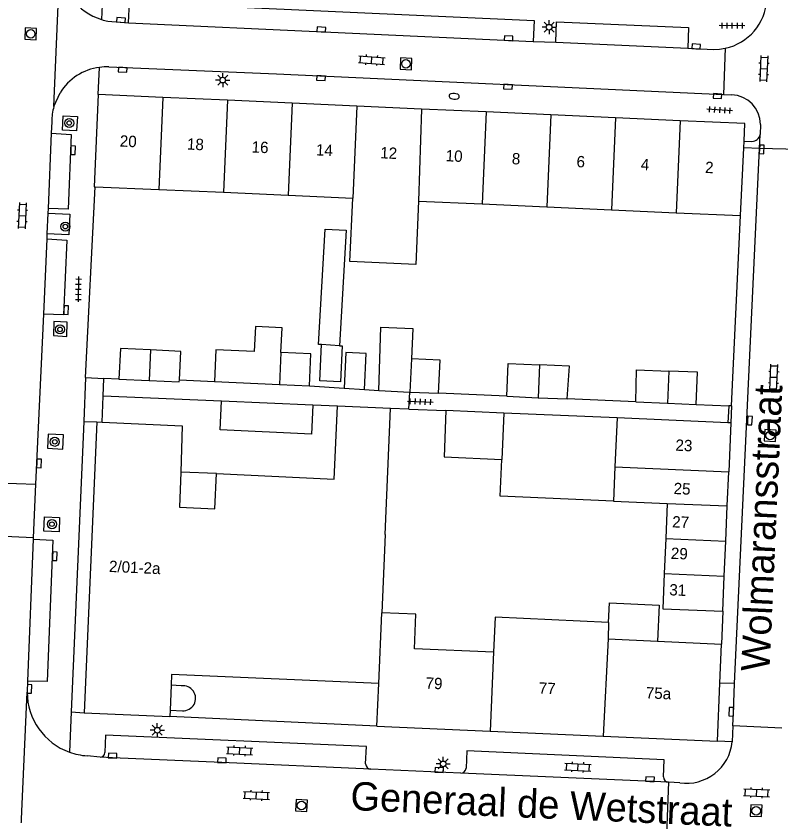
# Model space of a CAD drawing. Extents: x 132994 to 136000, y 393499 to 395512.
# Drawn here: x 133403.2 to 133470.5, y 395264.3 to 395334.7 of the extents above; entities that cross this region are included whole.
import ezdxf

# ---------------------------------------------------------------- set-up
doc = ezdxf.new("R2010")
doc.units = 0
for name, color, linetype in [('gg-afsc-erfafscheiding', 7, 'Continuous'), ('gg-afsc-hekwerk', 7, 'Continuous'), ('gg-afsc-muur', 7, 'Continuous'), ('gg-anno-huisnummerreeks BGT', 7, 'Continuous'), ('gg-anno-openbare ruimte label', 7, 'Continuous'), ('gg-bbg-bijgebouw', 7, 'Continuous'), ('gg-bbg-gedigitaliseerde bebouwing', 7, 'Continuous'), ('gg-bbg-gedigitaliseerde bijgebouw', 7, 'Continuous'), ('gg-bbg-hoofdgebouw', 7, 'Continuous'), ('gg-bbg-luifel en loopbrug', 7, 'Continuous'), ('gg-bbg-tussenscheiding', 7, 'Continuous'), ('gg-knt-trap', 7, 'Continuous'), ('gg-knt-verharding', 7, 'Continuous'), ('gg-knt-verharding nz', 7, 'Continuous'), ('gt-grn-weggrens', 7, 'Continuous'), ('gt-symb-boom', 7, 'Continuous'), ('gt-symb-brandkraan', 7, 'Continuous'), ('gt-symb-klinker verharding', 7, 'Continuous'), ('gt-symb-kolk', 7, 'Continuous'), ('gt-symb-lichtmast', 7, 'Continuous'), ('gt-symb-rioolschacht', 7, 'Continuous'), ('gt-symb-tegel verharding', 7, 'Continuous')]:
    doc.layers.add(name, color=color, linetype=linetype)

# ---------------------------------------------------------------- blocks, each defined once
blk = doc.blocks.new('gt0-TEG1')
at = {"layer": 'gt-symb-tegel verharding'}
for p, q in [((-1.125, 0), (1.125, 0)), ((-0.9, -0.25), (-0.9, 0.25)), ((-0.45, -0.25), (-0.45, 0.25)), ((0, -0.25), (0, 0.25)), ((0.45, -0.25), (0.45, 0.25)), ((0.9, -0.25), (0.9, 0.25))]:
    blk.add_line(p, q, dxfattribs=at)
blk = doc.blocks.new('gt0-BR')
at = {"layer": 'gt-symb-brandkraan'}
for centre, radius, start, end in [((-0.244, 0), 0.206, 107.56694, 252.43307), ((0.599, -2.664), 3, 106.89205, 107.56694), ((0, -0.691), 0.938, 73.10799, 106.89205), ((-0.599, -2.664), 3, 72.43309, 73.10799), ((0.244, 0), 0.206, 287.56695, 72.43309), ((0.599, 2.664), 3, 252.43307, 253.10797), ((0, 0.691), 0.938, 253.10797, 286.89206), ((-0.599, 2.664), 3, 286.89206, 287.56695)]:
    blk.add_arc(centre, radius, start, end, dxfattribs=at)
blk = doc.blocks.new('gt0-KOLK')
at = {"layer": 'gt-symb-kolk'}
blk.add_lwpolyline([(0, 0), (0.375, 0), (0.375, 0.4), (-0.375, 0.4), (-0.375, 0), (0, 0)], dxfattribs=at)
blk = doc.blocks.new('gt0-RS')
at = {"layer": 'gt-symb-rioolschacht'}
blk.add_lwpolyline([(-0.5, -0.5), (0.5, -0.5), (0.5, 0.5), (-0.5, 0.5)], close=True, dxfattribs=at)
blk.add_circle((0, 0), 0.375, dxfattribs=at)
blk = doc.blocks.new('gt0-LMAST')
at = {"layer": 'gt-symb-lichtmast'}
for p, q in [((-0.182, 0.173), (-0.447, 0.438)), ((-0.005, 0.246), (-0.005, 0.621)), ((0.172, 0.173), (0.437, 0.438)), ((-0.255, -0.004), (-0.63, -0.004)), ((-0.182, -0.181), (-0.447, -0.446)), ((-0.005, -0.254), (-0.005, -0.629)), ((0.437, -0.446), (0.172, -0.181)), ((0.245, -0.004), (0.62, -0.004))]:
    blk.add_line(p, q, dxfattribs=at)
blk.add_circle((-0.005, -0.004), 0.25, dxfattribs=at)
blk = doc.blocks.new('gt0-BOOM')
at = {"layer": 'gt-symb-boom'}
for radius in [0.4, 0.2]:
    blk.add_circle((0, 0), radius, dxfattribs=at)
blk = doc.blocks.new('gt0-KL1')
at = {"layer": 'gt-symb-klinker verharding'}
for p, q in [((-1.15, 0.3), (1.15, 0.3)), ((-1, -0.3), (-1, 0.3)), ((-0.5, 0.3), (-0.5, 0.45)), ((0, -0.3), (0, 0.3)), ((0.5, 0.3), (0.5, 0.45)), ((1, -0.3), (1, 0.3)), ((-1.15, -0.3), (1.15, -0.3)), ((-0.5, -0.45), (-0.5, -0.3)), ((0.5, -0.45), (0.5, -0.3))]:
    blk.add_line(p, q, dxfattribs=at)

msp = doc.modelspace()

# ---------------------------------------------------------------- linework, layer by layer
at = {"layer": 'gg-afsc-erfafscheiding'}
for p, q in [((133417.597, 395302.647), (133420.687, 395302.501)), ((133429.055, 395302.105), (133432.108, 395301.897)), ((133433.896, 395301.776), (133435.17, 395301.689)), ((133446.438, 395301.188), (133440.412, 395301.456)), ((133421.31, 395300.76), (133410.884, 395301.204)), ((133457.78, 395300.7), (133451.749, 395300.958)), ((133431.523, 395300.325), (133429.356, 395300.417)), ((133437.801, 395300.061), (133436.204, 395300.109))]:
    msp.add_line(p, q, dxfattribs=at)
at = {"layer": 'gg-afsc-hekwerk'}
for p, q in [((133410.884, 395301.204), (133410.948, 395302.769)), ((133437.801, 395300.061), (133437.881, 395301.567)), ((133410.79, 395298.909), (133410.884, 395301.204)), ((133465.971, 395300.36), (133465.88, 395298.862))]:
    msp.add_line(p, q, dxfattribs=at)
at = {"layer": 'gg-afsc-muur'}
for p, q in [((133409.322, 395302.851), (133410.192, 395319.645)), ((133466.2, 395300.349), (133467.01, 395317.11)), ((133409.322, 395302.851), (133410.948, 395302.769)), ((133412.284, 395302.702), (133410.948, 395302.769)), ((133437.801, 395300.061), (133441.074, 395299.926)), ((133463.092, 395300.473), (133465.971, 395300.36)), ((133466.2, 395300.349), (133465.971, 395300.36)), ((133409.181, 395298.981), (133408.07, 395273.39)), ((133409.181, 395298.981), (133410.33, 395298.93)), ((133465.44, 395282.25), (133465.33, 395279.35)), ((133408.07, 395273.39), (133409.21, 395273.31))]:
    msp.add_line(p, q, dxfattribs=at)
at = {"layer": 'gg-bbg-bijgebouw'}
for p, q in [((133463.092, 395300.473), (133463.225, 395303.303)), ((133412.284, 395302.702), (133414.936, 395302.577)), ((133435.17, 395301.689), (133437.881, 395301.567)), ((133437.881, 395301.567), (133440.412, 395301.456)), ((133446.438, 395301.188), (133449.19, 395301.069)), ((133449.19, 395301.069), (133451.749, 395300.958)), ((133457.78, 395300.7), (133460.582, 395300.58)), ((133446.17, 395299.708), (133441.074, 395299.926)), ((133460.582, 395300.58), (133463.092, 395300.473)), ((133456.144, 395299.28), (133446.17, 395299.708)), ((133465.88, 395298.862), (133456.144, 395299.28)), ((133466.15, 395298.85), (133465.88, 395298.862)), ((133466.15, 395298.85), (133465.966, 395294.538)), ((133465.837, 395291.538), (133465.966, 395294.538)), ((133465.705, 395288.441), (133465.837, 395291.538)), ((133465.572, 395285.344), (133465.705, 395288.441)), ((133465.44, 395282.25), (133465.572, 395285.344))]:
    msp.add_line(p, q, dxfattribs=at)
for points in [[(133415.063, 395305.274), (133412.411, 395305.399), (133412.284, 395302.702)], [(133417.597, 395302.647), (133417.716, 395305.149), (133415.063, 395305.274)], [(133414.936, 395302.577), (133417.588, 395302.452), (133417.597, 395302.647)]]:
    msp.add_lwpolyline(points, dxfattribs=at)
at = {"layer": 'gg-bbg-gedigitaliseerde bebouwing'}
for p, q in [((133415.779, 395319.414), (133421.474, 395319.158)), ((133421.474, 395319.158), (133427.169, 395318.902)), ((133427.169, 395318.902), (133432.864, 395318.645)), ((133438.645, 395318.374), (133444.254, 395318.133)), ((133444.254, 395318.133), (133449.949, 395317.877)), ((133449.949, 395317.877), (133455.644, 395317.621)), ((133455.644, 395317.621), (133461.339, 395317.365)), ((133461.339, 395317.365), (133467.01, 395317.11)), ((133436.204, 395300.109), (133431.523, 395300.325)), ((133435.721, 395289.005), (133436.204, 395300.109)), ((133417.858, 395298.587), (133417.721, 395294.52)), ((133435.721, 395289.005), (133435.421, 395282.12))]:
    msp.add_line(p, q, dxfattribs=at)
for points in [[(133438.645, 395318.374), (133438.427, 395312.804), (133432.609, 395313.067), (133432.864, 395318.645)], [(133420.857, 395294.379), (133431.227, 395293.901), (133431.523, 395300.325)], [(133417.721, 395294.52), (133417.616, 395291.424), (133420.714, 395291.281), (133420.857, 395294.379)], [(133445.26, 395278.645), (133438.299, 395278.946), (133438.431, 395281.989), (133435.421, 395282.12)], [(133455.397, 395281.273), (133445.393, 395281.72), (133445.26, 395278.645)]]:
    msp.add_lwpolyline(points, dxfattribs=at)
at = {"layer": 'gg-bbg-gedigitaliseerde bijgebouw'}
for p, q in [((133432.296, 395315.811), (133431.69, 395305.649)), ((133431.69, 395305.649), (133430.122, 395305.742)), ((133463.225, 395303.303), (133460.709, 395303.416)), ((133420.687, 395302.501), (133426.417, 395302.236)), ((133426.417, 395302.236), (133429.055, 395302.105)), ((133432.108, 395301.897), (133433.896, 395301.776)), ((133455.825, 395291.962), (133460.559, 395291.761)), ((133460.559, 395291.761), (133460.427, 395288.664)), ((133460.427, 395288.664), (133460.295, 395285.567))]:
    msp.add_line(p, q, dxfattribs=at)
for points in [[(133430.122, 395305.742), (133429.841, 395305.759), (133430.447, 395315.922), (133432.296, 395315.811)], [(133426.543, 395305.037), (133426.641, 395307.218), (133424.294, 395307.324), (133424.197, 395305.143), (133420.811, 395305.294), (133420.687, 395302.501)], [(133435.17, 395301.689), (133435.338, 395307.289), (133438.142, 395307.166), (133438.025, 395304.495)], [(133429.055, 395302.105), (133429.182, 395304.918), (133426.543, 395305.037)], [(133433.896, 395301.776), (133434.039, 395304.965), (133432.249, 395305.045), (133432.108, 395301.897)], [(133440.412, 395301.456), (133440.57, 395304.374), (133438.025, 395304.495)], [(133446.438, 395301.188), (133446.542, 395304.079), (133449.321, 395303.96)], [(133451.749, 395300.958), (133451.959, 395303.841), (133449.321, 395303.96)], [(133457.78, 395300.7), (133457.855, 395303.535), (133460.709, 395303.416)], [(133441.074, 395299.926), (133440.9, 395295.843), (133445.994, 395295.625)], [(133455.825, 395291.962), (133445.854, 395292.393), (133445.994, 395295.625)], [(133460.295, 395285.567), (133460.164, 395282.483), (133465.44, 395282.25)]]:
    msp.add_lwpolyline(points, dxfattribs=at)
at = {"layer": 'gg-bbg-hoofdgebouw'}
for p, q in [((133416.145, 395327.523), (133410.45, 395327.78)), ((133421.84, 395327.266), (133416.145, 395327.523)), ((133427.535, 395327.009), (133421.84, 395327.266)), ((133433.23, 395326.752), (133427.535, 395327.009)), ((133438.925, 395326.495), (133433.23, 395326.752)), ((133444.62, 395326.238), (133438.925, 395326.495)), ((133450.315, 395325.981), (133444.62, 395326.238)), ((133456.01, 395325.724), (133450.315, 395325.981)), ((133461.705, 395325.467), (133456.01, 395325.724)), ((133467.297, 395323.062), (133467.326, 395323.67)), ((133467.01, 395317.11), (133467.297, 395323.062)), ((133410.192, 395319.645), (133415.779, 395319.414)), ((133410.33, 395298.93), (133409.21, 395273.31)), ((133410.33, 395298.93), (133410.79, 395298.909)), ((133410.79, 395298.909), (133417.858, 395298.587)), ((133455.397, 395281.273), (133455.35, 395279.814)), ((133455.35, 395279.814), (133459.69, 395279.612)), ((133459.69, 395279.612), (133465.33, 395279.35)), ((133465.186, 395275.918), (133465.33, 395279.35)), ((133416.869, 395275.733), (133416.775, 395273.551)), ((133434.98, 395272.13), (133435.15, 395275.88)), ((133464.97, 395270.8), (133465.186, 395275.918)), ((133409.21, 395273.31), (133416.75, 395272.97)), ((133416.775, 395273.551), (133416.75, 395272.97)), ((133434.98, 395272.13), (133444.959, 395271.687)), ((133444.959, 395271.687), (133454.924, 395271.246)), ((133454.924, 395271.246), (133464.97, 395270.8))]:
    msp.add_line(p, q, dxfattribs=at)
for points in [[(133410.45, 395327.78), (133410.104, 395319.648), (133410.192, 395319.645)], [(133467.326, 395323.67), (133467.4, 395325.21), (133461.705, 395325.467)], [(133435.15, 395275.88), (133416.91, 395276.69), (133416.869, 395275.733)]]:
    msp.add_lwpolyline(points, dxfattribs=at)
at = {"layer": 'gg-bbg-luifel en loopbrug'}
for p, q in [((133429.356, 395300.417), (133421.31, 395300.76)), ((133420.857, 395294.379), (133417.721, 395294.52))]:
    msp.add_line(p, q, dxfattribs=at)
for points in [[(133431.69, 395305.649), (133431.942, 395305.637), (133431.8, 395302.472), (133429.979, 395302.553), (133430.122, 395305.742)], [(133429.356, 395300.417), (133429.241, 395297.864), (133421.196, 395298.224), (133421.31, 395300.76)], [(133455.397, 395281.273), (133455.474, 395282.983), (133459.833, 395282.799), (133459.69, 395279.612)]]:
    msp.add_lwpolyline(points, dxfattribs=at)
at = {"layer": 'gg-bbg-tussenscheiding'}
for p, q in [((133416.145, 395327.523), (133415.779, 395319.414)), ((133421.84, 395327.266), (133421.474, 395319.158)), ((133427.535, 395327.009), (133427.169, 395318.902)), ((133433.23, 395326.752), (133432.864, 395318.645)), ((133438.925, 395326.495), (133438.645, 395318.374)), ((133444.62, 395326.238), (133444.254, 395318.133)), ((133450.315, 395325.981), (133449.949, 395317.877)), ((133456.01, 395325.724), (133455.644, 395317.621)), ((133461.705, 395325.467), (133461.339, 395317.365)), ((133415.063, 395305.274), (133414.936, 395302.577)), ((133426.543, 395305.037), (133426.417, 395302.236)), ((133438.025, 395304.495), (133437.881, 395301.567)), ((133449.321, 395303.96), (133449.19, 395301.069)), ((133460.709, 395303.416), (133460.582, 395300.58)), ((133446.17, 395299.708), (133445.994, 395295.625)), ((133456.144, 395299.28), (133455.956, 395294.966)), ((133455.956, 395294.966), (133455.825, 395291.962)), ((133455.956, 395294.966), (133465.966, 395294.538)), ((133460.559, 395291.761), (133465.837, 395291.538)), ((133460.427, 395288.664), (133465.705, 395288.441)), ((133460.295, 395285.567), (133465.572, 395285.344)), ((133435.15, 395275.88), (133435.421, 395282.12)), ((133455.35, 395279.814), (133454.924, 395271.246)), ((133445.26, 395278.645), (133444.959, 395271.687))]:
    msp.add_line(p, q, dxfattribs=at)
at = {"layer": 'gg-knt-trap'}
for p, q in [((133417.764, 395275.683), (133416.869, 395275.733)), ((133416.775, 395273.551), (133417.874, 395273.481))]:
    msp.add_line(p, q, dxfattribs=at)
msp.add_arc((133417.919, 395274.587), 1.107, 267.65311, 98.06651, dxfattribs=at)
at = {"layer": 'gg-knt-verharding'}
for p, q in [((133411.314, 395334.221), (133413.122, 395334.083)), ((133448.757, 395332.453), (133450.745, 395332.373)), ((133465.667, 395331.848), (133465.511, 395327.783)), ((133411.39, 395330.2), (133426.153, 395329.583)), ((133426.153, 395329.583), (133465.511, 395327.783)), ((133406.55, 395326.706), (133407.097, 395327.932)), ((133465.511, 395327.783), (133466.227, 395327.75)), ((133406.36, 395325.378), (133406.322, 395324.375)), ((133468.766, 395325.13), (133468.731, 395324.252)), ((133467.326, 395323.67), (133468.01, 395323.639)), ((133468.674, 395323.023), (133467.297, 395323.062)), ((133472.845, 395322.907), (133468.674, 395323.023)), ((133406.036, 395317.728), (133406.019, 395317.31)), ((133406.019, 395317.31), (133405.944, 395315.494)), ((133405.944, 395315.494), (133405.927, 395315.073)), ((133405.644, 395308.427), (133404.938, 395293.451)), ((133466.2, 395300.349), (133466.15, 395298.85)), ((133400.958, 395293.601), (133404.938, 395293.451)), ((133404.938, 395293.451), (133404.715, 395288.719)), ((133404.715, 395288.719), (133400.758, 395288.892)), ((133404.715, 395288.719), (133404.724, 395288.618)), ((133404.226, 395276.105), (133404.198, 395275.131)), ((133466.481, 395275.889), (133465.186, 395275.918)), ((133434.98, 395272.13), (133416.75, 395272.97)), ((133466.339, 395272.157), (133466.28, 395270.741)), ((133470.633, 395271.964), (133466.339, 395272.157)), ((133410.612, 395269.397), (133409.467, 395269.523)), ((133442.373, 395267.981), (133434.462, 395268.336)), ((133460.663, 395267.191), (133460.471, 395262.044)), ((133461.674, 395267.133), (133460.663, 395267.191))]:
    msp.add_line(p, q, dxfattribs=at)
for points in [[(133413.122, 395334.083), (133413.195, 395335.893), (133448.841, 395334.283), (133448.757, 395332.453)], [(133450.745, 395332.373), (133450.82, 395334.187), (133462.436, 395333.665), (133462.356, 395331.867)], [(133462.356, 395331.867), (133464.62, 395331.748), (133465.146, 395331.768), (133465.667, 395331.848)], [(133407.308, 395324.634), (133407.369, 395325.887), (133408.618, 395325.83), (133408.557, 395324.576), (133407.308, 395324.634)], [(133406.322, 395324.375), (133408.085, 395324.254), (133407.815, 395317.668), (133406.036, 395317.728)], [(133406.019, 395317.31), (133407.966, 395317.23), (133407.865, 395315.415), (133405.944, 395315.494)], [(133405.927, 395315.073), (133407.677, 395314.947), (133407.401, 395308.369), (133405.644, 395308.427)], [(133406.506, 395306.533), (133407.677, 395306.462), (133407.713, 395307.712), (133406.542, 395307.783), (133406.506, 395306.533)], [(133407.391, 395297.794), (133406.053, 395297.858), (133406.001, 395296.608), (133407.346, 395296.532), (133407.391, 395297.794)], [(133407.06, 395290.527), (133407.003, 395289.265), (133405.68, 395289.314), (133405.737, 395290.575), (133407.06, 395290.527)], [(133404.724, 395288.618), (133406.473, 395288.512), (133405.961, 395276.059), (133404.226, 395276.105)], [(133466.339, 395272.157), (133466.396, 395273.392), (133466.481, 395275.889)], [(133433.987, 395268.819), (133434.063, 395270.342), (133411.101, 395271.339), (133411.047, 395269.815)], [(133460.233, 395267.677), (133460.288, 395269.17), (133442.91, 395269.959), (133442.844, 395268.419)]]:
    msp.add_lwpolyline(points, dxfattribs=at)
for centre, radius, start, end in [((133412.371, 395339.432), 5.316, 183.65095, 252.0822), ((133464.704, 395336.369), 4.622, 282.02948, 356.87855), ((133412.342, 395339.315), 5.197, 251.9887, 258.59238), ((133411.197, 395325.365), 4.839, 87.7178, 97.44929), ((133411.199, 395325.365), 4.839, 97.4676, 147.96449), ((133466.126, 395325.112), 2.64, 0.39415, 87.80683), ((133411.16, 395325.369), 4.8, 163.82564, 179.89), ((133467.987, 395324.396), 0.757, 271.70652, 349.03639), ((133409.832, 395275.146), 5.634, 180.15018, 250.12734), ((133462.213, 395271.189), 4.092, 262.42933, 353.71571), ((133409.83, 395275.128), 5.616, 250.08928, 266.29739), ((133410.613, 395269.831), 0.434, 269.81576, 357.90077), ((133434.507, 395268.855), 0.521, 183.96539, 265.07771), ((133442.35, 395268.478), 0.497, 272.63295, 353.20879), ((133460.72, 395267.674), 0.487, 179.70037, 263.30274)]:
    msp.add_arc(centre, radius, start, end, dxfattribs=at)
at = {"layer": 'gg-knt-verharding nz'}
for p, q in [((133413.122, 395334.083), (133448.757, 395332.453)), ((133450.745, 395332.373), (133462.356, 395331.867)), ((133406.322, 395324.375), (133406.036, 395317.728)), ((133466.481, 395275.889), (133468.674, 395323.023)), ((133405.927, 395315.073), (133405.644, 395308.427)), ((133404.724, 395288.618), (133404.226, 395276.105)), ((133460.663, 395267.191), (133442.373, 395267.981))]:
    msp.add_line(p, q, dxfattribs=at)
msp.add_lwpolyline([(133434.462, 395268.336), (133421.336, 395268.928), (133411.707, 395269.331), (133410.612, 395269.397)], dxfattribs=at)
at = {"layer": 'gt-grn-weggrens'}
for p, q in [((133406.55, 395326.706), (133407.065, 395339.093)), ((133410.96, 395338.85), (133410.735, 395334.373)), ((133410.45, 395327.78), (133410.57, 395330.163)), ((133468.674, 395323.023), (133468.731, 395324.252)), ((133409.322, 395302.851), (133409.181, 395298.981)), ((133403.499, 395259.845), (133404.198, 395275.131)), ((133408.07, 395273.39), (133407.917, 395269.847)), ((133466.28, 395270.741), (133464.97, 395270.8))]:
    msp.add_line(p, q, dxfattribs=at)

# ---------------------------------------------------------------- block references
at = {"layer": 'gt-symb-boom'}
for p in [(133407.902, 395325.26), (133407.555, 395316.139), (133407.094, 395307.082), (133406.63, 395297.181), (133406.377, 395289.925)]:
    msp.add_blockref('gt0-BOOM', p, dxfattribs=at)
at = {"layer": 'gt-symb-brandkraan', "rotation": 175.98782884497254}
msp.add_blockref('gt0-BR', (133441.796, 395327.618), dxfattribs=at)
at = {"layer": 'gt-symb-klinker verharding'}
for p, rotation in [((133434.537, 395330.802), -4.473406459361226), ((133469.053, 395330.048), -92.63638190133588), ((133403.77, 395317.095), -92.46466335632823), ((133469.93, 395302.845), 87.36361809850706), ((133422.916, 395269.962), -2.7508347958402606), ((133452.686, 395268.525), -2.750834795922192), ((133424.388, 395266.035), -2.4074138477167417), ((133468.427, 395266.266), -2.407413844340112)]:
    msp.add_blockref('gt0-KL1', p, dxfattribs=dict(at, rotation=rotation))
at = {"layer": 'gt-symb-kolk'}
for p, rotation in [((133412.439, 395334.133), -4.416283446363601), ((133430.09, 395333.304), -2.636381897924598), ((133446.576, 395332.533), -2.6363819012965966), ((133463.087, 395331.809), -4.530520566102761), ((133412.617, 395330.149), 177.36361810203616), ((133430.079, 395329.412), 177.3636180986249), ((133446.546, 395328.657), 177.36361809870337), ((133464.992, 395327.831), 176.27357411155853), ((133408.044, 395322.872), -91.71835800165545), ((133468.676, 395322.945), -92.80805306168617), ((133407.431, 395308.787), -92.29290050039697), ((133467.633, 395299.063), -92.69361103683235), ((133405.037, 395295.288), -92.63638190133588), ((133406.434, 395287.105), -91.60386277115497), ((133404.205, 395275.42), -91.77560052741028), ((133466.396, 395273.392), 87.36361809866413), ((133411.707, 395269.331), -2.407413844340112), ((133421.336, 395268.928), -2.5791474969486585), ((133440.464, 395268.074), -2.8080530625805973), ((133459.028, 395267.261), -2.4646633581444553)]:
    msp.add_blockref('gt0-KOLK', p, dxfattribs=dict(at, rotation=rotation))
at = {"layer": 'gt-symb-lichtmast'}
for p in [(133450.159, 395333.707), (133421.421, 395329.045), (133415.661, 395271.779), (133440.834, 395268.818)]:
    msp.add_blockref('gt0-LMAST', p, dxfattribs=at)
at = {"layer": 'gt-symb-rioolschacht'}
for p, rotation in [((133404.512, 395333.114), -92.5791475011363), ((133437.549, 395330.48), 177.53533664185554), ((133469.613, 395297.733), -92.8652657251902), ((133428.359, 395265.138), -92.63638190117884), ((133468.384, 395264.682), 177.8216311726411)]:
    msp.add_blockref('gt0-RS', p, dxfattribs=dict(at, rotation=rotation))
at = {"layer": 'gt-symb-tegel verharding'}
for p, rotation in [((133466.253, 395333.834), 179.59893609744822), ((133465.166, 395326.407), 176.44511133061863), ((133408.71, 395310.622), -90.91665425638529), ((133438.817, 395300.718), -2.46466335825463)]:
    msp.add_blockref('gt0-TEG1', p, dxfattribs=dict(at, rotation=rotation))

# ---------------------------------------------------------------- texts
at = {"layer": 'gg-anno-huisnummerreeks BGT'}
for s, rotation, p in [('20', 357.4, (133412.337, 395323.191)), ('18', 357.4, (133418.25, 395322.924)), ('16', 357.4, (133423.945, 395322.667)), ('14', 357.4, (133429.604, 395322.412)), ('12', 357.4, (133435.266, 395322.156)), ('10', 357.4, (133441.03, 395321.896)), ('8', 357.4, (133446.854, 395321.634)), ('6', 357.4, (133452.549, 395321.377)), ('4', 357.4, (133458.208, 395321.121)), ('2', 357.4, (133463.87, 395320.866)), ('23', 357.6, (133461.265, 395296.398)), ('25', 357.5, (133461.101, 395292.583)), ('27', 357.6, (133460.976, 395289.646)), ('29', 357.5, (133460.857, 395286.873)), ('2/01-2a', 357.5, (133411.385, 395285.72)), ('31', 357.6, (133460.72, 395283.661)), ('79', 357.5, (133439.261, 395275.442)), ('77', 357.5, (133449.225, 395275.001)), ('75a', 357.5, (133458.652, 395274.583))]:
    msp.add_text(s, height=1, rotation=rotation, dxfattribs=at).set_placement(p)
at = {"layer": 'gg-anno-openbare ruimte label'}
for s, rotation, p in [('Wolmaransstraat', 87.4, (133469.551, 395276.914)), ('Generaal de Wetstraat', 357.5, (133432.625, 395264.752))]:
    msp.add_text(s, height=2.5, rotation=rotation, dxfattribs=at).set_placement(p)

doc.saveas('drawing.dxf')
